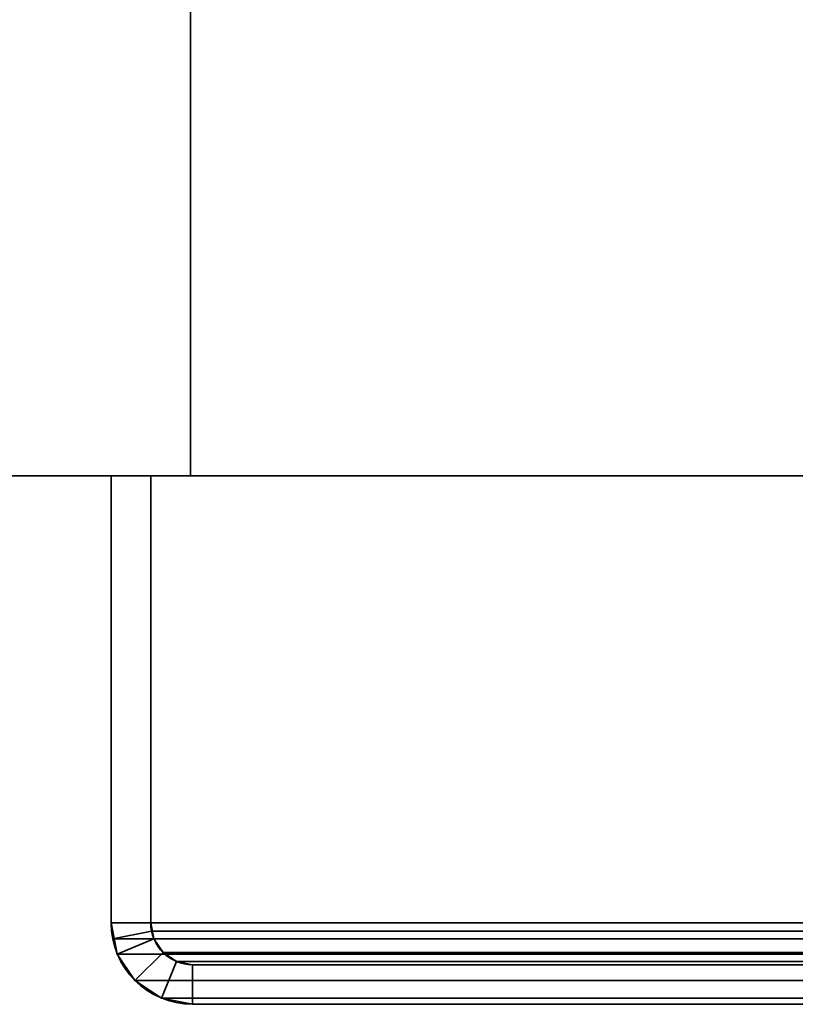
# Model space of a CAD drawing. Header units: millimetres. Extents: x -527 to 5177, y -116 to 161.
# Tile 994 of 1056: x 3967 to 3996, y -29 to 8. Entities that reach past the tile are written whole.
import ezdxf

# ---------------------------------------------------------------- set-up
doc = ezdxf.new("R2010")
doc.units = ezdxf.units.MM
doc.layers.add('152', color=7, linetype='Continuous', true_color=0xffffff)

# ---------------------------------------------------------------- blocks, each defined once
blk = doc.blocks.new('UG_SURFACE_307')
at = {"layer": '152', "color": 252, "linetype": 'Continuous', "lineweight": 35}
for points in [[(3970, -9.3, 2075.25), (3971.5, -9.3, 2073.75), (3971.5, -9.3, -7.75), (3970, -9.3, -7.75)], [(3970, -26.22, 2075.25), (3970, -9.3, 2075.25), (3970, -9.3, -7.75), (3970, -26.22, -7.75)], [(3971.5, -26.22, 2073.75), (3971.5, -9.3, 2073.75), (3970, -9.3, 2075.25), (3970, -26.22, 2075.25)], [(3970, -26.22, -7.75), (3970, -9.3, -7.75), (3971.5, -9.3, -7.75), (3971.5, -26.22, -7.75)], [(3971.5, -26.22, 2073.75), (3971.5, -26.22, -7.75), (3971.5, -9.3, -7.75), (3971.5, -9.3, 2073.75)], [(3970, -26.22, -7.75), (3970.234, -27.399, -7.75), (3970.234, -27.399, 2075.016)], [(3970.234, -27.399, 2075.016), (3970.059, -26.821, 2075.191), (3970, -26.22, -7.75)], [(3970.059, -26.821, 2075.191), (3970, -26.22, 2075.25), (3970, -26.22, -7.75)], [(3970, -26.22, 2075.25), (3970.059, -26.821, 2075.191), (3971.53, -26.528, 2073.72), (3971.5, -26.22, 2073.75)], [(3971.5, -26.22, -7.75), (3971.62, -26.825, -7.75), (3970.234, -27.399, -7.75), (3970, -26.22, -7.75)], [(3971.5, -26.22, -7.75), (3971.53, -26.528, 2073.72), (3971.62, -26.825, 2073.63)], [(3971.5, -26.22, -7.75), (3971.5, -26.22, 2073.75), (3971.53, -26.528, 2073.72)], [(3971.62, -26.825, 2073.63), (3971.62, -26.825, -7.75), (3971.5, -26.22, -7.75)], [(3970.059, -26.821, 2075.191), (3970.234, -27.399, 2075.016), (3971.62, -26.825, 2073.63), (3971.53, -26.528, 2073.72)], [(3970.234, -27.399, 2075.016), (3970.902, -28.398, 2074.348), (3971.963, -27.337, 2073.287), (3971.62, -26.825, 2073.63)], [(3971.62, -26.825, -7.75), (3971.963, -27.337, -7.75), (3970.902, -28.398, -7.75), (3970.234, -27.399, -7.75)], [(3971.963, -27.337, 2073.287), (3971.963, -27.337, -7.75), (3971.62, -26.825, -7.75), (3971.62, -26.825, 2073.63)], [(3970.234, -27.399, 2075.016), (3970.234, -27.399, -7.75), (3970.902, -28.398, -7.75), (3970.902, -28.398, 2074.348)], [(3972.475, -27.68, 2072.775), (3971.963, -27.337, 2073.287), (3970.902, -28.398, 2074.348), (3971.901, -29.066, 2073.349)], [(3971.901, -29.066, -7.75), (3970.902, -28.398, -7.75), (3971.963, -27.337, -7.75), (3972.475, -27.68, -7.75)], [(3972.475, -27.68, 2072.775), (3972.475, -27.68, -7.75), (3971.963, -27.337, -7.75), (3971.963, -27.337, 2073.287)], [(3973.08, -27.8, 2072.17), (3972.475, -27.68, 2072.775), (3971.901, -29.066, 2073.349), (3973.08, -29.3, 2072.17)], [(3973.08, -29.3, -7.75), (3971.901, -29.066, -7.75), (3972.475, -27.68, -7.75), (3973.08, -27.8, -7.75)], [(3973.08, -27.8, 2072.17), (3973.08, -27.8, -7.75), (3972.475, -27.68, -7.75), (3972.475, -27.68, 2072.775)], [(4021.92, -27.8, 2023.33), (4021.92, -27.8, -7.75), (3973.08, -27.8, -7.75), (3973.08, -27.8, 2072.17)], [(4021.92, -27.8, 2023.33), (3973.08, -27.8, 2072.17), (3973.08, -29.3, 2072.17), (4021.92, -29.3, 2023.33)], [(4021.92, -29.3, -7.75), (3973.08, -29.3, -7.75), (3973.08, -27.8, -7.75), (4021.92, -27.8, -7.75)], [(3970.902, -28.398, 2074.348), (3970.902, -28.398, -7.75), (3971.901, -29.066, -7.75), (3971.901, -29.066, 2073.349)], [(3971.901, -29.066, 2073.349), (3971.901, -29.066, -7.75), (3973.08, -29.3, -7.75), (3973.08, -29.3, 2072.17)], [(4021.92, -29.3, 2023.33), (3973.08, -29.3, 2072.17), (3973.08, -29.3, -7.75), (4021.92, -29.3, -7.75)]]:
    blk.add_3dface(points, dxfattribs=at)
blk = doc.blocks.new('UG_SURFACE_308')
at = {"layer": '152', "color": 252, "linetype": 'Continuous', "lineweight": 35}
for points in [[(3970, -9.3, 2075.25), (3971.5, -9.3, 2073.75), (3971.5, -9.3, -7.75), (3970, -9.3, -7.75)], [(3970, -26.22, 2075.25), (3970, -9.3, 2075.25), (3970, -9.3, -7.75), (3970, -26.22, -7.75)], [(3971.5, -26.22, 2073.75), (3971.5, -9.3, 2073.75), (3970, -9.3, 2075.25), (3970, -26.22, 2075.25)], [(3970, -26.22, -7.75), (3970, -9.3, -7.75), (3971.5, -9.3, -7.75), (3971.5, -26.22, -7.75)], [(3971.5, -26.22, 2073.75), (3971.5, -26.22, -7.75), (3971.5, -9.3, -7.75), (3971.5, -9.3, 2073.75)], [(3970, -26.22, -7.75), (3970.234, -27.399, -7.75), (3970.234, -27.399, 2075.016)], [(3970.234, -27.399, 2075.016), (3970.059, -26.821, 2075.191), (3970, -26.22, -7.75)], [(3970.059, -26.821, 2075.191), (3970, -26.22, 2075.25), (3970, -26.22, -7.75)], [(3970, -26.22, 2075.25), (3970.059, -26.821, 2075.191), (3971.53, -26.528, 2073.72), (3971.5, -26.22, 2073.75)], [(3971.5, -26.22, -7.75), (3971.62, -26.825, -7.75), (3970.234, -27.399, -7.75), (3970, -26.22, -7.75)], [(3971.5, -26.22, -7.75), (3971.53, -26.528, 2073.72), (3971.62, -26.825, 2073.63)], [(3971.5, -26.22, -7.75), (3971.5, -26.22, 2073.75), (3971.53, -26.528, 2073.72)], [(3971.62, -26.825, 2073.63), (3971.62, -26.825, -7.75), (3971.5, -26.22, -7.75)], [(3970.059, -26.821, 2075.191), (3970.234, -27.399, 2075.016), (3971.62, -26.825, 2073.63), (3971.53, -26.528, 2073.72)], [(3970.234, -27.399, 2075.016), (3970.902, -28.398, 2074.348), (3971.963, -27.337, 2073.287), (3971.62, -26.825, 2073.63)], [(3971.62, -26.825, -7.75), (3971.963, -27.337, -7.75), (3970.902, -28.398, -7.75), (3970.234, -27.399, -7.75)], [(3971.963, -27.337, 2073.287), (3971.963, -27.337, -7.75), (3971.62, -26.825, -7.75), (3971.62, -26.825, 2073.63)], [(3970.234, -27.399, 2075.016), (3970.234, -27.399, -7.75), (3970.902, -28.398, -7.75), (3970.902, -28.398, 2074.348)], [(3972.475, -27.68, 2072.775), (3971.963, -27.337, 2073.287), (3970.902, -28.398, 2074.348), (3971.901, -29.066, 2073.349)], [(3971.901, -29.066, -7.75), (3970.902, -28.398, -7.75), (3971.963, -27.337, -7.75), (3972.475, -27.68, -7.75)], [(3972.475, -27.68, 2072.775), (3972.475, -27.68, -7.75), (3971.963, -27.337, -7.75), (3971.963, -27.337, 2073.287)], [(3973.08, -27.8, 2072.17), (3972.475, -27.68, 2072.775), (3971.901, -29.066, 2073.349), (3973.08, -29.3, 2072.17)], [(3973.08, -29.3, -7.75), (3971.901, -29.066, -7.75), (3972.475, -27.68, -7.75), (3973.08, -27.8, -7.75)], [(3973.08, -27.8, 2072.17), (3973.08, -27.8, -7.75), (3972.475, -27.68, -7.75), (3972.475, -27.68, 2072.775)], [(4021.92, -27.8, 2023.33), (4021.92, -27.8, -7.75), (3973.08, -27.8, -7.75), (3973.08, -27.8, 2072.17)], [(4021.92, -27.8, 2023.33), (3973.08, -27.8, 2072.17), (3973.08, -29.3, 2072.17), (4021.92, -29.3, 2023.33)], [(4021.92, -29.3, -7.75), (3973.08, -29.3, -7.75), (3973.08, -27.8, -7.75), (4021.92, -27.8, -7.75)], [(3970.902, -28.398, 2074.348), (3970.902, -28.398, -7.75), (3971.901, -29.066, -7.75), (3971.901, -29.066, 2073.349)], [(3971.901, -29.066, 2073.349), (3971.901, -29.066, -7.75), (3973.08, -29.3, -7.75), (3973.08, -29.3, 2072.17)], [(4021.92, -29.3, 2023.33), (3973.08, -29.3, 2072.17), (3973.08, -29.3, -7.75), (4021.92, -29.3, -7.75)]]:
    blk.add_3dface(points, dxfattribs=at)
blk = doc.blocks.new('UG_SURFACE_309')
at = {"layer": '152', "color": 252, "linetype": 'Continuous', "lineweight": 35}
for points in [[(3970, -26.22, 2075.25), (3970, -9.3, 2075.25), (3971.5, -9.3, 2073.75), (3971.5, -26.22, 2073.75)], [(3970, -9.3, 2075.25), (5030, -9.3, 2075.25), (5028.5, -9.3, 2073.75), (3971.5, -9.3, 2073.75)], [(3970, -9.3, 2075.25), (3970, -26.22, 2075.25), (5030, -26.22, 2075.25), (5030, -9.3, 2075.25)], [(3971.5, -9.3, 2073.75), (5028.5, -9.3, 2073.75), (5028.5, -26.22, 2073.75), (3971.5, -26.22, 2073.75)], [(3971.5, -26.22, 2073.75), (3971.53, -26.528, 2073.72), (3970.059, -26.821, 2075.191), (3970, -26.22, 2075.25)], [(5030, -26.22, 2075.25), (3970, -26.22, 2075.25), (3970.059, -26.821, 2075.191)], [(5029.941, -26.821, 2075.191), (5030, -26.22, 2075.25), (3970.059, -26.821, 2075.191)], [(3971.5, -26.22, 2073.75), (5028.5, -26.22, 2073.75), (5028.47, -26.528, 2073.72)], [(3971.53, -26.528, 2073.72), (3971.5, -26.22, 2073.75), (5028.47, -26.528, 2073.72)], [(3971.53, -26.528, 2073.72), (3971.62, -26.825, 2073.63), (3970.234, -27.399, 2075.016), (3970.059, -26.821, 2075.191)], [(3970.059, -26.821, 2075.191), (3970.234, -27.399, 2075.016), (5029.766, -27.399, 2075.016), (5029.941, -26.821, 2075.191)], [(3971.62, -26.825, 2073.63), (3971.963, -27.337, 2073.287), (3970.902, -28.398, 2074.348), (3970.234, -27.399, 2075.016)], [(5028.47, -26.528, 2073.72), (5028.38, -26.825, 2073.63), (3971.62, -26.825, 2073.63), (3971.53, -26.528, 2073.72)], [(5028.037, -27.337, 2073.287), (3971.963, -27.337, 2073.287), (3971.62, -26.825, 2073.63), (5028.38, -26.825, 2073.63)], [(5029.766, -27.399, 2075.016), (3970.234, -27.399, 2075.016), (3970.902, -28.398, 2074.348), (5029.098, -28.398, 2074.348)], [(3971.901, -29.066, 2073.349), (3970.902, -28.398, 2074.348), (3971.963, -27.337, 2073.287), (3972.475, -27.68, 2072.775)], [(5027.524, -27.68, 2072.775), (3972.475, -27.68, 2072.775), (3971.963, -27.337, 2073.287), (5028.037, -27.337, 2073.287)], [(3973.08, -29.3, 2072.17), (3971.901, -29.066, 2073.349), (3972.475, -27.68, 2072.775), (3973.08, -27.8, 2072.17)], [(5026.92, -27.8, 2072.17), (3973.08, -27.8, 2072.17), (3972.475, -27.68, 2072.775), (5027.524, -27.68, 2072.775)], [(4021.92, -29.3, 2023.33), (3973.08, -29.3, 2072.17), (3973.08, -27.8, 2072.17), (4021.92, -27.8, 2023.33)], [(3973.08, -27.8, 2072.17), (5026.92, -27.8, 2072.17), (4978.08, -27.8, 2023.33), (4021.92, -27.8, 2023.33)], [(5029.098, -28.398, 2074.348), (3970.902, -28.398, 2074.348), (3971.901, -29.066, 2073.349), (5028.099, -29.066, 2073.349)], [(5028.099, -29.066, 2073.349), (3971.901, -29.066, 2073.349), (3973.08, -29.3, 2072.17), (5026.92, -29.3, 2072.17)], [(3973.08, -29.3, 2072.17), (4021.92, -29.3, 2023.33), (4978.08, -29.3, 2023.33), (5026.92, -29.3, 2072.17)]]:
    blk.add_3dface(points, dxfattribs=at)
blk = doc.blocks.new('UG_SURFACE_376')
at = {"layer": '152', "color": 252, "linetype": 'Continuous', "lineweight": 35}
for points in [[(3823, -9.3, -7.75), (3823, 142.4, -7.75), (3973, 142.4, -7.75), (3973, -9.3, -7.75)], [(5177, -9.3, 2212.25), (5177, 142.4, 2212.25), (3823, 142.4, 2212.25), (3823, -9.3, 2212.25)], [(3973, -9.3, 2062.25), (3973, 142.4, 2062.25), (5027, 142.4, 2062.25), (5027, -9.3, 2062.25)], [(3973, -9.3, -7.75), (3973, 142.4, -7.75), (3973, 142.4, 2062.25), (3973, -9.3, 2062.25)], [(5177, -9.3, 2212.25), (3823, -9.3, 2212.25), (3973, -9.3, 2062.25), (5027, -9.3, 2062.25)], [(3823, -9.3, 2212.25), (3823, -9.3, -7.75), (3973, -9.3, -7.75), (3973, -9.3, 2062.25)]]:
    blk.add_3dface(points, dxfattribs=at)

msp = doc.modelspace()

# ---------------------------------------------------------------- linework, layer by layer
at = {"layer": '152', "color": 251, "linetype": 'Continuous', "lineweight": -3, "true_color": 0x636466}
for p, q in [((3973, -9.3, 2062.25), (3973, 142.4, 2062.25)), ((3973, 142.4, -7.75), (3973, -9.3, -7.75)), ((3823, -9.3, 2212.25), (5177, -9.3, 2212.25)), ((3823, -9.3, -7.75), (3973, -9.3, -7.75)), ((3971.5, -9.3, -7.75), (3970, -9.3, -7.75)), ((3970, -26.22, -7.75), (3970, -9.3, -7.75)), ((3970, -9.3, 2075.25), (3971.5, -9.3, 2073.75)), ((3970, -9.3, 2075.25), (3971.5, -9.3, 2073.75)), ((3970, -9.3, 2075.25), (3970, -26.22, 2075.25)), ((3970, -9.3, 2075.25), (3970, -26.22, 2075.25)), ((3970, -26.22, -7.75), (3970, -9.3, -7.75)), ((3970, -9.3, 2075.25), (3971.5, -9.3, 2073.75)), ((3970, -9.3, 2075.25), (3970, -26.22, 2075.25)), ((3970, -9.3, -7.75), (3970, -9.3, 2075.25)), ((3970, -9.3, -7.75), (3970, -9.3, 2075.25)), ((3971.5, -9.3, -7.75), (3970, -9.3, -7.75)), ((5030, -9.3, 2075.25), (3970, -9.3, 2075.25)), ((3971.5, -9.3, -7.75), (3971.5, -9.3, 2073.75)), ((3971.5, -9.3, 2073.75), (3971.5, -26.22, 2073.75)), ((3971.5, -26.22, -7.75), (3971.5, -9.3, -7.75)), ((5028.5, -9.3, 2073.75), (3971.5, -9.3, 2073.75)), ((3971.5, -9.3, -7.75), (3971.5, -9.3, 2073.75)), ((3971.5, -26.22, -7.75), (3971.5, -9.3, -7.75)), ((3971.5, -9.3, 2073.75), (3971.5, -26.22, 2073.75)), ((3971.5, -9.3, 2073.75), (3971.5, -26.22, 2073.75)), ((5027, -9.3, 2062.25), (3973, -9.3, 2062.25)), ((3973, -9.3, 2062.25), (3973, -9.3, -7.75)), ((5030, -26.22, 2075.25), (3970, -26.22, 2075.25)), ((3970, -26.22, 2075.25), (3970, -26.22, -7.75)), ((3970, -26.22, 2075.25), (3970, -26.22, -7.75)), ((3971.5, -26.22, 2073.75), (3971.5, -26.22, -7.75)), ((3971.5, -26.22, 2073.75), (3971.5, -26.22, -7.75)), ((5028.5, -26.22, 2073.75), (3971.5, -26.22, 2073.75)), ((3973.08, -27.8, 2072.17), (4021.92, -27.8, 2023.33)), ((3973.08, -27.8, 2072.17), (4021.92, -27.8, 2023.33)), ((3973.08, -27.8, 2072.17), (3973.08, -27.8, -7.75)), ((3973.08, -27.8, 2072.17), (4021.92, -27.8, 2023.33)), ((3973.08, -27.8, 2072.17), (3973.08, -27.8, -7.75)), ((4021.92, -27.8, -7.75), (3973.08, -27.8, -7.75)), ((5026.92, -27.8, 2072.17), (3973.08, -27.8, 2072.17)), ((4021.92, -27.8, -7.75), (3973.08, -27.8, -7.75)), ((3973.08, -29.3, 2072.17), (3973.08, -29.3, -7.75)), ((3973.08, -29.3, 2072.17), (4021.92, -29.3, 2023.33)), ((3973.08, -29.3, 2072.17), (3973.08, -29.3, -7.75)), ((3973.08, -29.3, 2072.17), (4021.92, -29.3, 2023.33)), ((3973.08, -29.3, 2072.17), (4021.92, -29.3, 2023.33)), ((4021.92, -29.3, -7.75), (3973.08, -29.3, -7.75)), ((4021.92, -29.3, -7.75), (3973.08, -29.3, -7.75)), ((5026.92, -29.3, 2072.17), (3973.08, -29.3, 2072.17))]:
    msp.add_line(p, q, dxfattribs=at)
at = {"layer": '152', "color": 251, "linetype": 'Continuous', "lineweight": -3, "true_color": 0x636466, "extrusion": (0, 0, -1)}
for radius in [3.08, 3.08, 1.58, 1.58]:
    msp.add_arc((-3973.08, -26.22, 7.75), radius, 270, 0, dxfattribs=at)
at = {"layer": '152', "color": 251, "linetype": 'Continuous', "lineweight": -3, "true_color": 0x636466, "extrusion": (0.707107, 6.12323e-17, 0.707107)}
for major_axis in [(-3.08, 0, 3.08), (-3.08, 0, 3.08), (-3.08, 0, 3.08), (-1.58, 0, 1.58), (-1.58, 0, 1.58), (-1.58, 0, 1.58)]:
    msp.add_ellipse((3973.08, -26.22, 2072.17), major_axis=major_axis, ratio=0.707107, start_param=0, end_param=1.570796, dxfattribs=at)

# ---------------------------------------------------------------- block references
at = {"layer": '152', "color": 251, "linetype": 'Continuous', "lineweight": -3, "true_color": 0x636466}
for name in ['UG_SURFACE_376', 'UG_SURFACE_307', 'UG_SURFACE_308', 'UG_SURFACE_309']:
    msp.add_blockref(name, (0, 0), dxfattribs=at)

doc.saveas('drawing.dxf')
